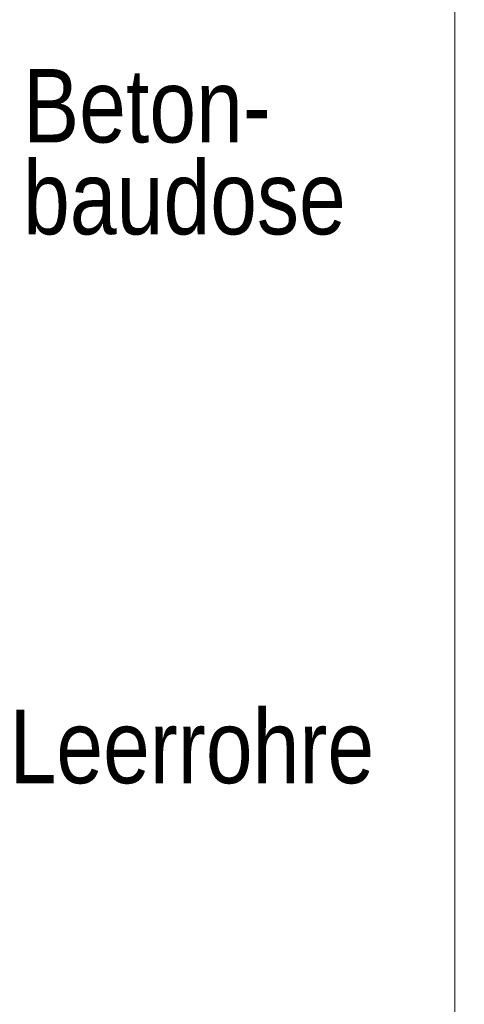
# Model space of a CAD drawing. Extents: x -620 to 3480, y 62 to 1107.
# Tile 268 of 289: x 254.55 to 263.03, y 771.78 to 790.54. Entities that reach past the tile are written whole.
import ezdxf
from ezdxf.lldxf.tags import DXFTag

# ---------------------------------------------------------------- set-up
doc = ezdxf.new("R2010")
doc.units = 0
doc.layers.get('0').update_dxf_attribs({"lineweight": 35})
doc.layers.add('E_Detail_Beschriftung', color=7, linetype='Continuous', lineweight=13, true_color=0x009900)
doc.layers.add('E_Detail_Linie_Text_Bem', color=7, linetype='Continuous', lineweight=13)
doc.styles.get("Standard").update_dxf_attribs({"font": 'ARIALN.TTF'})
tags = doc.linetypes.add('fein_strichliert-A06G9GVL8I', pattern=[4, 1, -2, 1]).pattern_tags.tags
tags[8:9] = [DXFTag(74, 4), DXFTag(75, 0), DXFTag(340, '0'), DXFTag(46, 0.0), DXFTag(50, 0.0), DXFTag(44, 0.0), DXFTag(45, 0.0)]
tags[6:7] = [DXFTag(74, 4), DXFTag(75, 0), DXFTag(340, '0'), DXFTag(46, 0.0), DXFTag(50, 0.0), DXFTag(44, 0.0), DXFTag(45, 0.0)]
tags[4:5] = [DXFTag(74, 4), DXFTag(75, 0), DXFTag(340, '0'), DXFTag(46, 0.0), DXFTag(50, 0.0), DXFTag(44, 0.0), DXFTag(45, 0.0)]

# ---------------------------------------------------------------- blocks, each defined once
blk = doc.blocks.new('Referenz-A06G9GVT8I')
at = {"layer": 'E_Detail_Linie_Text_Bem', "linetype": 'fein_strichliert-A06G9GVL8I', "ltscale": 0.65}
blk.add_line((262.851, 770.212), (262.851, 831.528), dxfattribs=at)
at = {"layer": 'E_Detail_Beschriftung', "linetype": 'Continuous', "ltscale": 0.13, "char_height": 1.4, "attachment_point": 1}
for s, insert in [('{\\fArial Narrow;Beton-}', (254.62, 789.603)), ('{\\fArial Narrow;baudose}', (254.62, 787.853)), ('{\\fArial Narrow;Leerrohre}', (254.362, 777.396))]:
    blk.add_mtext(s, dxfattribs=dict(at, insert=insert))

msp = doc.modelspace()

# ---------------------------------------------------------------- block references
at = {"color": 8, "lineweight": 25, "ltscale": 0.25, "true_color": 0x808080}
msp.add_blockref('Referenz-A06G9GVT8I', (0, 0), dxfattribs=at)

doc.saveas('drawing.dxf')
